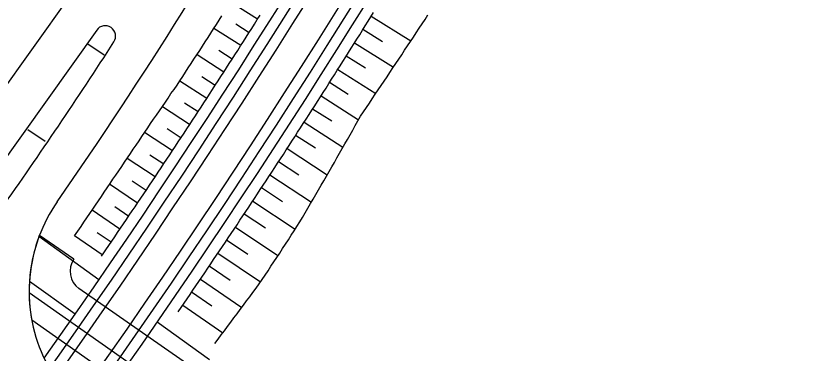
# Model space of a CAD drawing. Extents: x 6503541 to 6503743, y 5888004 to 5888145.
# Drawn here: x 6503700.136 to 6503701.95, y 5888108.114 to 5888108.889 of the extents above; entities that cross this region are included whole.
import ezdxf

# ---------------------------------------------------------------- set-up
doc = ezdxf.new("R2010")
doc.units = 0
doc.layers.add('12', color=7, linetype='Continuous')

msp = doc.modelspace()

# ---------------------------------------------------------------- linework, layer by layer
at = {"layer": '12'}
for p, q in [((6503700.3979, 5888109.1282), (6503699.9871, 5888108.5523)), ((6503700.6908, 5888108.8807), (6503700.6288, 5888108.92)), ((6503700.9517, 5888108.8875), (6503701.0427, 5888108.8309)), ((6503700.3215, 5888108.8558), (6503700.0533, 5888108.4797)), ((6503700.6521, 5888108.82), (6503700.5901, 5888108.8595)), ((6503700.6406, 5888108.87), (6503700.6715, 5888108.8503)), ((6503700.9777, 5888108.8288), (6503700.9326, 5888108.8569)), ((6503700.9135, 5888108.8264), (6503701.0027, 5888108.7705)), ((6503700.602, 5888108.8094), (6503700.6327, 5888108.7896)), ((6503700.6133, 5888108.7593), (6503700.5518, 5888108.7989)), ((6503700.9385, 5888108.7681), (6503700.8944, 5888108.7959)), ((6503700.8752, 5888108.7655), (6503700.9624, 5888108.7103)), ((6503700.5628, 5888108.7491), (6503700.5938, 5888108.7291)), ((6503700.5742, 5888108.6989), (6503700.5127, 5888108.7388)), ((6503700.899, 5888108.7077), (6503700.8559, 5888108.7351)), ((6503700.8365, 5888108.7047), (6503700.9226, 5888108.6497)), ((6503700.5348, 5888108.6386), (6503700.4724, 5888108.6795)), ((6503700.5232, 5888108.6891), (6503700.5545, 5888108.6687)), ((6503700.861, 5888108.6463), (6503700.8171, 5888108.6744)), ((6503700.7977, 5888108.6441), (6503700.8868, 5888108.5867)), ((6503700.4952, 5888108.5785), (6503700.4314, 5888108.6207)), ((6503700.4833, 5888108.6295), (6503700.5151, 5888108.6085)), ((6503700.8235, 5888108.5845), (6503700.7782, 5888108.6138)), ((6503700.7586, 5888108.5836), (6503700.8508, 5888108.5237)), ((6503700.4434, 5888108.5697), (6503700.4753, 5888108.5485)), ((6503700.4554, 5888108.5185), (6503700.3914, 5888108.5612)), ((6503700.7858, 5888108.5229), (6503700.7389, 5888108.5535)), ((6503700.4033, 5888108.51), (6503700.4354, 5888108.4886)), ((6503700.7192, 5888108.5233), (6503700.8145, 5888108.4609)), ((6503700.4153, 5888108.4587), (6503700.3512, 5888108.5018)), ((6503700.7479, 5888108.4614), (6503700.6995, 5888108.4932)), ((6503700.6797, 5888108.4632), (6503700.7773, 5888108.3987)), ((6503700.375, 5888108.399), (6503700.311, 5888108.4424)), ((6503700.3631, 5888108.4505), (6503700.3952, 5888108.4288)), ((6503700.7087, 5888108.4007), (6503700.6598, 5888108.4332)), ((6503700.6399, 5888108.4032), (6503700.7377, 5888108.338)), ((6503700.2693, 5888108.3298), (6503700.1901, 5888108.3843)), ((6503700.3344, 5888108.3395), (6503700.2706, 5888108.3833)), ((6503700.3228, 5888108.391), (6503700.3547, 5888108.3693)), ((6503700.3265, 5888108.2821), (6503700.189, 5888108.3815)), ((6503700.6688, 5888108.3405), (6503700.6199, 5888108.3733)), ((6503700.5998, 5888108.3434), (6503700.6977, 5888108.2776)), ((6503700.628, 5888108.2809), (6503700.5797, 5888108.3135)), ((6503700.2718, 5888108.2032), (6503700.1671, 5888108.2789)), ((6503700.5595, 5888108.2837), (6503700.6548, 5888108.2191)), ((6503700.5617, 5888108.0669), (6503700.2808, 5888108.2625)), ((6503700.4445, 5888108.0572), (6503700.1664, 5888108.2526)), ((6503700.5862, 5888108.222), (6503700.5393, 5888108.2539)), ((6503700.519, 5888108.2242), (6503700.6114, 5888108.161)), ((6503700.42, 5888108.0158), (6503700.1726, 5888108.1896)), ((6503700.5804, 5888108.0985), (6503700.4607, 5888108.1851))]:
    msp.add_line(p, q, dxfattribs=at)
for points in [[(6503700.5086, 5888108.209), (6503700.5154, 5888108.2189), (6503700.5222, 5888108.2289), (6503700.529, 5888108.2389), (6503700.5358, 5888108.2488), (6503700.5426, 5888108.2588), (6503700.5494, 5888108.2688), (6503700.5562, 5888108.2788), (6503700.563, 5888108.2888), (6503700.5697, 5888108.2988), (6503700.5765, 5888108.3088), (6503700.5833, 5888108.3188), (6503700.59, 5888108.3288), (6503700.5968, 5888108.3388), (6503700.6035, 5888108.3488), (6503700.6102, 5888108.3589), (6503700.6169, 5888108.3689), (6503700.6237, 5888108.3789), (6503700.6304, 5888108.3889), (6503700.6371, 5888108.399), (6503700.6438, 5888108.409), (6503700.6504, 5888108.4191), (6503700.6571, 5888108.4291), (6503700.6638, 5888108.4392), (6503700.6705, 5888108.4493), (6503700.6771, 5888108.4593), (6503700.6838, 5888108.4694), (6503700.6904, 5888108.4795), (6503700.6971, 5888108.4896), (6503700.7037, 5888108.4996), (6503700.7103, 5888108.5097), (6503700.717, 5888108.5198), (6503700.7236, 5888108.5299), (6503700.7302, 5888108.54), (6503700.7368, 5888108.5501), (6503700.7434, 5888108.5603), (6503700.75, 5888108.5704), (6503700.7566, 5888108.5805), (6503700.7631, 5888108.5906), (6503700.7697, 5888108.6007), (6503700.7763, 5888108.6109), (6503700.7828, 5888108.621), (6503700.7894, 5888108.6312), (6503700.7959, 5888108.6413), (6503700.8024, 5888108.6515), (6503700.809, 5888108.6616), (6503700.8155, 5888108.6718), (6503700.822, 5888108.6819), (6503700.8285, 5888108.6921), (6503700.835, 5888108.7023), (6503700.8415, 5888108.7125), (6503700.848, 5888108.7226), (6503700.8545, 5888108.7328), (6503700.8609, 5888108.743), (6503700.8674, 5888108.7532), (6503700.8739, 5888108.7634), (6503700.8803, 5888108.7736), (6503700.8868, 5888108.7838), (6503700.8932, 5888108.794), (6503700.8996, 5888108.8043), (6503700.9061, 5888108.8145), (6503700.9125, 5888108.8247), (6503700.9189, 5888108.8349), (6503700.9253, 5888108.8452), (6503700.9317, 5888108.8554), (6503700.9381, 5888108.8656), (6503700.9445, 5888108.8759), (6503700.9508, 5888108.8861), (6503700.9572, 5888108.8964)], [(6503700.2706, 5888108.3833), (6503700.2856, 5888108.405), (6503700.2923, 5888108.4149), (6503700.2989, 5888108.4247), (6503700.3056, 5888108.4345), (6503700.3123, 5888108.4443), (6503700.319, 5888108.4541), (6503700.3256, 5888108.464), (6503700.3322, 5888108.4738), (6503700.3389, 5888108.4837), (6503700.3456, 5888108.4935), (6503700.3523, 5888108.5033), (6503700.3589, 5888108.5131), (6503700.3655, 5888108.523), (6503700.3721, 5888108.5329), (6503700.3789, 5888108.5427), (6503700.3855, 5888108.5525), (6503700.3921, 5888108.5623), (6503700.3988, 5888108.5722), (6503700.4054, 5888108.5821), (6503700.4121, 5888108.5919), (6503700.4187, 5888108.6017), (6503700.4253, 5888108.6116), (6503700.4319, 5888108.6215), (6503700.4386, 5888108.6313), (6503700.4453, 5888108.6411), (6503700.4519, 5888108.651), (6503700.4587, 5888108.6607), (6503700.4657, 5888108.6703), (6503700.4727, 5888108.68), (6503700.4793, 5888108.6899), (6503700.4857, 5888108.6998), (6503700.4921, 5888108.7098), (6503700.499, 5888108.7195), (6503700.5059, 5888108.7292), (6503700.5127, 5888108.7389), (6503700.5191, 5888108.7489), (6503700.5255, 5888108.759), (6503700.5318, 5888108.769), (6503700.5382, 5888108.7791), (6503700.5449, 5888108.7889), (6503700.5517, 5888108.7986), (6503700.5583, 5888108.8085), (6503700.5646, 5888108.8186), (6503700.5709, 5888108.8286), (6503700.5772, 5888108.8387), (6503700.5834, 5888108.8488), (6503700.5897, 5888108.8589), (6503700.5962, 5888108.8689), (6503700.6029, 5888108.8787), (6503700.6091, 5888108.8888)], [(6503700.3326, 5888108.3368), (6503700.336, 5888108.3417), (6503700.3427, 5888108.3516), (6503700.3494, 5888108.3614), (6503700.3562, 5888108.3713), (6503700.3629, 5888108.3812), (6503700.3696, 5888108.391), (6503700.3763, 5888108.4009), (6503700.383, 5888108.4108), (6503700.3897, 5888108.4206), (6503700.3963, 5888108.4305), (6503700.403, 5888108.4404), (6503700.4097, 5888108.4503), (6503700.4163, 5888108.4602), (6503700.423, 5888108.4701), (6503700.4296, 5888108.48), (6503700.4363, 5888108.4899), (6503700.4429, 5888108.4998), (6503700.4496, 5888108.5097), (6503700.4562, 5888108.5196), (6503700.4628, 5888108.5296), (6503700.4694, 5888108.5395), (6503700.476, 5888108.5494), (6503700.4826, 5888108.5594), (6503700.4892, 5888108.5693), (6503700.4958, 5888108.5793), (6503700.5023, 5888108.5892), (6503700.5089, 5888108.5992), (6503700.5155, 5888108.6091), (6503700.522, 5888108.6191), (6503700.5286, 5888108.6291), (6503700.5351, 5888108.639), (6503700.5417, 5888108.649), (6503700.5482, 5888108.659), (6503700.5547, 5888108.669), (6503700.5612, 5888108.679), (6503700.5677, 5888108.689), (6503700.5742, 5888108.699), (6503700.5807, 5888108.709), (6503700.5872, 5888108.719), (6503700.5937, 5888108.729), (6503700.6002, 5888108.739), (6503700.6066, 5888108.749), (6503700.6131, 5888108.759), (6503700.6196, 5888108.7691), (6503700.626, 5888108.7791), (6503700.6325, 5888108.7892), (6503700.6389, 5888108.7992), (6503700.6453, 5888108.8092), (6503700.6517, 5888108.8193), (6503700.6582, 5888108.8293), (6503700.6646, 5888108.8394), (6503700.671, 5888108.8495), (6503700.6774, 5888108.8595), (6503700.6837, 5888108.8696), (6503700.6901, 5888108.8797), (6503700.6965, 5888108.8898)], [(6503700.5929, 5888108.1364), (6503700.6002, 5888108.1462), (6503700.6075, 5888108.1559), (6503700.6148, 5888108.1656), (6503700.6221, 5888108.1753), (6503700.6294, 5888108.1851), (6503700.6367, 5888108.1948), (6503700.644, 5888108.2046), (6503700.6512, 5888108.2143), (6503700.6585, 5888108.2241), (6503700.6657, 5888108.2338), (6503700.673, 5888108.2436), (6503700.6802, 5888108.2534), (6503700.6874, 5888108.2632), (6503700.6946, 5888108.273), (6503700.7013, 5888108.2831), (6503700.7081, 5888108.2932), (6503700.7148, 5888108.3033), (6503700.7215, 5888108.3135), (6503700.7282, 5888108.3236), (6503700.7349, 5888108.3338), (6503700.7416, 5888108.3439), (6503700.7482, 5888108.354), (6503700.7549, 5888108.3642), (6503700.7615, 5888108.3744), (6503700.7681, 5888108.3846), (6503700.7747, 5888108.3948), (6503700.7813, 5888108.405), (6503700.7879, 5888108.4152), (6503700.794, 5888108.4257), (6503700.8001, 5888108.4363), (6503700.8063, 5888108.4468), (6503700.8124, 5888108.4573), (6503700.8185, 5888108.4678), (6503700.8246, 5888108.4783), (6503700.8307, 5888108.4889), (6503700.8368, 5888108.4994), (6503700.8429, 5888108.5099), (6503700.8489, 5888108.5205), (6503700.855, 5888108.531), (6503700.861, 5888108.5416), (6503700.8671, 5888108.5521), (6503700.8731, 5888108.5627), (6503700.8792, 5888108.5732), (6503700.8852, 5888108.5838), (6503700.8912, 5888108.5944), (6503700.8972, 5888108.6049), (6503700.9032, 5888108.6155), (6503700.9092, 5888108.6261), (6503700.9152, 5888108.6367), (6503700.9212, 5888108.6472), (6503700.9272, 5888108.6578), (6503700.9339, 5888108.668), (6503700.9407, 5888108.678), (6503700.9475, 5888108.6881), (6503700.9542, 5888108.6982), (6503700.961, 5888108.7083), (6503700.9678, 5888108.7183), (6503700.9746, 5888108.7284), (6503700.9813, 5888108.7385), (6503700.9881, 5888108.7486), (6503700.9948, 5888108.7587), (6503701.0016, 5888108.7688), (6503701.0083, 5888108.7789), (6503701.015, 5888108.789), (6503701.0217, 5888108.7992), (6503701.0285, 5888108.8093), (6503701.0352, 5888108.8194), (6503701.0419, 5888108.8295), (6503701.0486, 5888108.8397), (6503701.0552, 5888108.8498), (6503701.0619, 5888108.86), (6503701.0686, 5888108.8701), (6503701.0753, 5888108.8803), (6503701.0819, 5888108.8905)], [(6503700.339, 5888108.798), (6503700.2992, 5888108.8248)], [(6503700.2033, 5888108.5996), (6503700.1638, 5888108.627)]]:
    msp.add_lwpolyline(points, dxfattribs=at)
for centre, radius, start, end in [((6503685.5719, 5888118.4473), 17.9412, 322.48762, 351.89568), ((6503685.5719, 5888118.4473), 17.9652, 322.48762, 351.89568), ((6503685.5719, 5888118.4473), 17.9172, 324.73339, 351.89568), ((6503685.5719, 5888118.4473), 18.0348, 322.48762, 351.89568), ((6503685.5719, 5888118.4473), 18.0588, 322.48762, 351.89568), ((6503685.5719, 5888118.4473), 18.0828, 324.58652, 351.89568), ((6503691.2921, 5888114.6711), 10.884, 325.21177, 330.69658), ((6503700.341, 5888108.8418), 0.024, 327.2106, 144.5049), ((6503691.2921, 5888114.6711), 10.788, 324.74832, 327.21063), ((6503700.5264, 5888108.2559), 0.36, 145.2118, 159.5749), ((6503700.5264, 5888108.2559), 0.36, 159.0984, 190.6119), ((6503700.5264, 5888108.2559), 0.36, 159.5749, 176.3377), ((6503700.3089, 5888108.302), 0.0485, 144.9062, 234.5958), ((6503700.5264, 5888108.2559), 0.36, 176.3377, 206.3681)]:
    msp.add_arc(centre, radius, start, end, dxfattribs=at)

doc.saveas('drawing.dxf')
